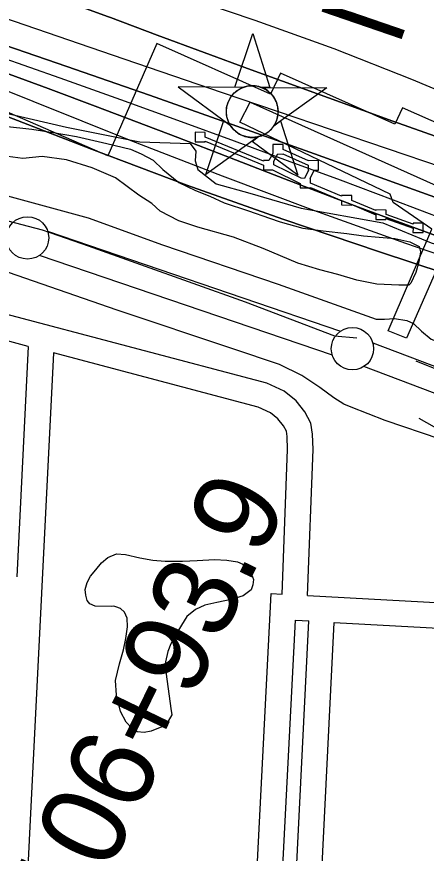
# Model space of a CAD drawing. Extents: x 3677843 to 3715951, y 511991 to 537744.
# Drawn here: x 3690620 to 3691103, y 530336 to 531323 of the extents above; entities that cross this region are included whole.
import ezdxf

# ---------------------------------------------------------------- set-up
doc = ezdxf.new("R2010")
doc.units = 0
for name, color, linetype in [('V-CHAN-DOCK', 7, 'Continuous'), ('V-CHAN-NAID', 7, 'Continuous'), ('V-FLOD-BASE', 7, 'Continuous'), ('V-LEVE-TOET', 7, 'Continuous'), ('V-RIVR-EDGE', 7, 'Continuous'), ('V-ROAD-CNTR', 7, 'Continuous'), ('V-RRAP-RVMT', 7, 'Continuous'), ('V-SITE-VEGE', 7, 'Continuous'), ('V-SURV-IDEN', 7, 'Continuous'), ('V-SURV-LINE', 7, 'Continuous'), ('V-TOPO-DPTH', 7, 'Continuous'), ('V-TOPO-MAJR', 7, 'Continuous'), ('V-TOPO-MINR', 7, 'Continuous'), ('V-TOPO-WATR', 7, 'Continuous')]:
    doc.layers.add(name, color=color, linetype=linetype)

msp = doc.modelspace()

# ---------------------------------------------------------------- linework, layer by layer
at = {"layer": 'V-CHAN-DOCK'}
for points in [[(3691099.38, 531079.85), (3691064.19, 531104.24), (3691060.63, 531113.92), (3690883.15, 531199), (3690895.33, 531222.51), (3691129.47, 531117.61)], [(3691099.38, 531079.85), (3691087.51, 531079.97), (3691087.5, 531078.83), (3691055.59, 531090.13), (3691055.64, 531095.38), (3691043.65, 531095.5), (3691043.64, 531094.81), (3691015.18, 531106.74), (3691015.23, 531112.33), (3691003.23, 531112.45), (3691003.23, 531111.74), (3690966.41, 531127.11), (3690966.46, 531132.66), (3690966.28, 531132.67), (3690970.76, 531142.51), (3690975.86, 531142.46), (3690975.97, 531153.57), (3690963.97, 531153.69), (3690963.97, 531153.27), (3690934.1, 531166.8), (3690934.15, 531172.59), (3690922.15, 531172.7), (3690922.05, 531162.19), (3690917.19, 531153.8), (3690911.24, 531153.86), (3690911.23, 531153.15), (3690842.37, 531181.41), (3690842.42, 531186.95), (3690830.42, 531187.07), (3690830.31, 531175.95), (3690842.31, 531175.83), (3690842.32, 531176.45), (3690911.18, 531148.12), (3690911.13, 531142.75), (3690921.69, 531142.65), (3690954.4, 531126.69), (3690954.35, 531121.67), (3690966.35, 531121.55), (3690966.36, 531122.1), (3691003.18, 531106.77), (3691003.12, 531101.33), (3691015.12, 531101.22), (3691015.13, 531101.77), (3691043.59, 531089.83), (3691043.53, 531084.39), (3691055.54, 531084.27), (3691055.55, 531085.28), (3691087.45, 531073.99), (3691087.4, 531068.86), (3691099.4, 531068.74), (3691099.51, 531079.77)], [(3690955.63, 531132.77), (3690923.19, 531148.59), (3690923.23, 531153.02), (3690928.16, 531161.53), (3690934.04, 531161.47), (3690934.05, 531161.82), (3690963.92, 531148.16), (3690963.86, 531142.58), (3690964.1, 531142.57), (3690959.63, 531132.73), (3690955.63, 531132.77)], [(3691131.89, 531063.32), (3691079.65, 530944.11), (3691058.05, 530952.92), (3691109.6, 531072.77), (3691099.51, 531079.77)]]:
    msp.add_lwpolyline(points, dxfattribs=at)
at = {"layer": 'V-CHAN-NAID'}
for points in [[(3690886.93, 531240.08), (3690877.35, 531240.15), (3690898.47, 531303.63), (3690918.7, 531239.86), (3690909.11, 531239.92), (3690907.53, 531240.5), (3690905.44, 531241.12), (3690903.4, 531241.57), (3690901.36, 531241.88), (3690900.19, 531241.99), (3690898.66, 531242.08), (3690896.94, 531242.07), (3690895.57, 531242), (3690893.66, 531241.8), (3690892.3, 531241.58), (3690890.51, 531241.2), (3690888.98, 531240.78), (3690887.95, 531240.45)], [(3690886.93, 531240.08), (3690810.44, 531240.62), (3690872.01, 531195.22), (3690870.89, 531197.13), (3690870.08, 531198.76), (3690869.26, 531200.73), (3690868.56, 531202.78), (3690868.2, 531204.11), (3690867.84, 531205.73), (3690867.59, 531207.18), (3690867.41, 531208.78), (3690867.3, 531210.51), (3690867.28, 531212.09), (3690867.39, 531214.17), (3690867.57, 531215.78), (3690867.97, 531217.99), (3690868.45, 531219.91), (3690869.05, 531221.8), (3690869.71, 531223.48), (3690870.43, 531225.06), (3690871.25, 531226.6), (3690872.31, 531228.34), (3690873.34, 531229.81), (3690874.34, 531231.07), (3690875.34, 531232.22), (3690876.65, 531233.56), (3690877.7, 531234.52), (3690879.42, 531235.92), (3690880.63, 531236.79), (3690882.32, 531237.86), (3690884.05, 531238.81), (3690885.49, 531239.49)], [(3690909.11, 531239.92), (3690985.6, 531239.38), (3690923.4, 531194.86), (3690924.31, 531196.35), (3690925.29, 531198.2), (3690926, 531199.78), (3690926.74, 531201.73), (3690927.29, 531203.52), (3690927.68, 531205.16), (3690928.04, 531207.17), (3690928.23, 531208.74), (3690928.35, 531210.95), (3690928.33, 531213.01), (3690928.14, 531215.23), (3690927.87, 531216.99), (3690927.38, 531219.22), (3690926.74, 531221.36), (3690925.99, 531223.34), (3690925.34, 531224.79), (3690924.33, 531226.7), (3690923.27, 531228.42), (3690922.06, 531230.12), (3690920.8, 531231.66), (3690919.53, 531233.03), (3690917.89, 531234.56), (3690916.15, 531235.97), (3690914.47, 531237.15), (3690912.58, 531238.28), (3690911.11, 531239.04)], [(3690905.37, 531181.95), (3690843.16, 531137.43), (3690864.29, 531200.91), (3690872.01, 531195.22), (3690872.64, 531194.26), (3690874.02, 531192.4), (3690875.24, 531190.98), (3690876.7, 531189.48), (3690878.09, 531188.23), (3690879.55, 531187.07), (3690880.95, 531186.09), (3690882.63, 531185.05), (3690884.34, 531184.14), (3690886.13, 531183.33), (3690887.58, 531182.77), (3690889.21, 531182.24), (3690891.43, 531181.68), (3690892.96, 531181.39), (3690894.99, 531181.14), (3690896.53, 531181.03), (3690898.39, 531181.01), (3690900.08, 531181.09), (3690901.79, 531181.27), (3690903.69, 531181.58)], [(3690923.4, 531194.86), (3690931.19, 531200.44), (3690951.42, 531136.66), (3690897.57, 531176.37), (3690905.37, 531181.95), (3690907.03, 531182.43), (3690908.65, 531182.99), (3690910.8, 531183.9), (3690912.54, 531184.79), (3690914.4, 531185.9), (3690916.14, 531187.11), (3690917.7, 531188.36), (3690918.98, 531189.53), (3690920.37, 531190.95), (3690921.57, 531192.35), (3690922.69, 531193.82)]]:
    msp.add_lwpolyline(points, close=True, dxfattribs=at)
msp.add_circle((3690897.82, 531211.55), 30.54, dxfattribs=at)
at = {"layer": 'V-FLOD-BASE'}
for points in [[(3689436.43, 531366.71), (3689671.48, 531313.52), (3689902.37, 531258.9), (3690049.79, 531225.66), (3690126.31, 531206.99), (3690389.96, 531137.43), (3690552.02, 531097.4), (3690650.1, 531072), (3690704.41, 531053.11), (3690889.63, 530986.94), (3690994.8, 530947.04), (3691021.19, 530944.52)], [(3691090.84, 530917.45), (3691191.85, 530876.82), (3691280.99, 530843.01)]]:
    msp.add_lwpolyline(points, dxfattribs=at)
at = {"layer": 'V-LEVE-TOET'}
for points in [[(3690595.73, 531115.58), (3690704.26, 531086.12), (3690792, 531054.38), (3690928.45, 531007.84), (3691044.04, 530966.66), (3691053.75, 530966.76), (3691065.54, 530967.57), (3691080.14, 530964.93), (3691087.8, 530961.54), (3691097.6, 530952.62), (3691108.8, 530943.01), (3691116.46, 530940.32), (3691181.91, 530917.37), (3691213.35, 530903.45)], [(3691236.3, 530799.64), (3691208.49, 530809.04), (3691173.02, 530815.02), (3691153.57, 530816.91), (3691119.49, 530824.9), (3691054.75, 530847.16), (3691014.35, 530862.72), (3691005.99, 530866.11), (3690994.12, 530873.62), (3690977.35, 530885.95), (3690956.39, 530900.31), (3690929.9, 530913.23), (3690874.9, 530931.42), (3690738.45, 530977.26), (3690610.35, 531021.79)]]:
    msp.add_lwpolyline(points, dxfattribs=at)
at = {"layer": 'V-RIVR-EDGE'}
msp.add_lwpolyline([(3690573.28, 531217.56), (3690678.88, 531193.28), (3690765.28, 531175.66), (3690824.71, 531173.71), (3690831.29, 531164.69), (3690830.66, 531153.29), (3690833.64, 531143.07), (3690855.21, 531126.21), (3690894.8, 531115.31), (3690955.39, 531097.75), (3691052, 531080.1), (3691108.97, 531056.55), (3691215.15, 531024.47), (3691299.69, 530979.83), (3691395.59, 530920.76), (3691420.19, 530912.9), (3691592.36, 530863.85), (3691654.11, 530828.88), (3691711.66, 530795.72), (3691760.23, 530775.18), (3691797.98, 530746.28), (3691842.37, 530731.76), (3691895.71, 530695.01)], dxfattribs=at)
at = {"layer": 'V-ROAD-CNTR'}
for points in [[(3690963.03, 530640.59), (3690969.56, 530812.82), (3690968.93, 530830.78), (3690966.98, 530843.79), (3690959.8, 530857.35), (3690949.54, 530870.18), (3690935.5, 530881.63), (3690915.17, 530891.24), (3690599.23, 530974.59), (3689972.52, 531153.22), (3689738.28, 531212.03)], [(3690633.57, 530934.5), (3690591.29, 530945.66), (3690358.91, 531011.89)], [(3690633.57, 530934.5), (3690620.06, 530662.59)], [(3690663.22, 530926.68), (3690620.56, 530068.14), (3690608.78, 529816.69)], [(3690933.07, 530642.23), (3690939.54, 530812.86), (3690939.01, 530828.03), (3690938.08, 530834.27), (3690934.61, 530840.81), (3690928.1, 530848.95), (3690919.38, 530856.07), (3690904.85, 530862.94), (3690663.22, 530926.68)], [(3691893.58, 529773.92), (3691899.23, 529884.08), (3691925.95, 530424.74), (3691925.41, 530435.33), (3691924.73, 530436.06), (3691920.37, 530441.54), (3691905.81, 530453.73), (3691786.93, 530520.45), (3691591.13, 530629.22), (3691518.96, 530663.83), (3691214.98, 530781.45), (3691094.73, 530849.43)], [(3690877.22, 529802.62), (3690920.21, 530642.93)], [(3690920.21, 530642.93), (3690933.07, 530642.23)], [(3690963.03, 530640.59), (3691567.68, 530607.51), (3691594.14, 530606.09), (3691618.66, 530599.62), (3691633.76, 530588.79), (3691875.02, 530457.3), (3691885.79, 530449.54), (3691893.63, 530441.08), (3691898.96, 530430.9), (3691901.64, 530419.88), (3691902.31, 530409.19), (3691904.51, 530393.33), (3691906.14, 530371.89), (3691899.72, 530197.05), (3691875.99, 529774.84)], [(3690907.18, 529800.9), (3690948.63, 530611.33)], [(3690924.42, 529799.91), (3690964.36, 530610.47)], [(3690948.63, 530611.33), (3690964.36, 530610.47)], [(3690954.38, 529798.19), (3690994.32, 530608.83)], [(3690994.32, 530608.84), (3691566.05, 530577.56), (3691589.45, 530576.3), (3691605.67, 530572.02), (3691617.79, 530563.33), (3691859.01, 530431.85), (3691865.82, 530426.95), (3691868.9, 530423.63), (3691870.68, 530420.23), (3691871.87, 530415.35), (3691872.44, 530406.18), (3691874.67, 530390.12), (3691876.1, 530371.3), (3691869.75, 530198.45), (3691846.03, 529776.38)]]:
    msp.add_lwpolyline(points, dxfattribs=at)
at = {"layer": 'V-RRAP-RVMT'}
msp.add_lwpolyline([(3691209, 531162.29), (3691206.55, 531157.93), (3691075.11, 531216.02), (3691066.1, 531196.84), (3690931.08, 531256.79), (3690919.33, 531232.08), (3690785.39, 531291.95), (3690727.61, 531159.25), (3690593.34, 531217.69)], dxfattribs=at)
at = {"layer": 'V-SITE-VEGE'}
msp.add_lwpolyline([(3690605.7, 531194.51), (3690637.93, 531190.63), (3690663.15, 531186.68), (3690690.49, 531182.05), (3690726.25, 531174.01), (3690754.31, 531167.29), (3690766.96, 531161.81), (3690781.03, 531154.26), (3690792.33, 531143.17), (3690811.37, 531127.97), (3690831.06, 531118.36), (3690847.92, 531111.53), (3690864.79, 531104), (3690893.57, 531094.49), (3690918.15, 531085.64), (3690930.78, 531081.56), (3690957.44, 531074.13), (3690981.27, 531070.87), (3691009.29, 531067.65), (3691028.9, 531065.04), (3691066.02, 531061.91), (3691083.55, 531057.88), (3691094.8, 531052.39), (3691096.26, 531046.11), (3691094.28, 531034.2), (3691090.91, 531021.57), (3691084.74, 531008.91), (3691082.66, 531006.79), (3691070.76, 531006.68), (3691044.86, 531007.82), (3691021.03, 531012.48), (3690998.57, 531019.26), (3690977.52, 531024.65), (3690951.55, 531032.79), (3690910.8, 531049.88), (3690875.68, 531063.53), (3690833.59, 531075.01), (3690811.12, 531082.48), (3690789.32, 531094.16), (3690779.43, 531103.16), (3690763.94, 531112.8), (3690736.45, 531133.53), (3690709.04, 531145.15), (3690678.86, 531154.65), (3690650.14, 531158.56), (3690627.07, 531156.23), (3690591.34, 531160.78)], dxfattribs=at)
msp.add_lwpolyline([(3690732.13, 530627.67), (3690712.74, 530627.87), (3690706.12, 530630.91), (3690702.98, 530634.75), (3690701.37, 530640.94), (3690700.91, 530647.53), (3690703.16, 530656.08), (3690706.96, 530663.49), (3690713.48, 530670.92), (3690719.99, 530679.13), (3690727.68, 530685.41), (3690737.72, 530689.78), (3690748.2, 530689.1), (3690765.31, 530685.01), (3690780.46, 530682.05), (3690795.2, 530681.04), (3690815.37, 530681.23), (3690832.81, 530681.79), (3690853.35, 530683.16), (3690867.71, 530682.14), (3690880.53, 530680.32), (3690886.76, 530677.67), (3690891.84, 530673.84), (3690896.96, 530665.75), (3690899.35, 530659.57), (3690898.63, 530652.97), (3690896.36, 530647.13), (3690887.13, 530640.06), (3690872.82, 530635.65), (3690856.18, 530632.39), (3690841.86, 530629.14), (3690831.05, 530623.99), (3690820.67, 530615.75), (3690814.56, 530605.61), (3690808.07, 530595.07), (3690801.98, 530583.38), (3690798.19, 530574.42), (3690795.6, 530562.38), (3690796.13, 530547.64), (3690801.96, 530507.37), (3690802.81, 530499.62), (3690798.62, 530492.21), (3690791.31, 530485.55), (3690778.57, 530480.38), (3690770.44, 530478.75), (3690761.9, 530479.83), (3690755.65, 530484.03), (3690748.99, 530490.95), (3690742.27, 530503.68), (3690737.82, 530523.02), (3690736.49, 530540.07), (3690741.33, 530559.9), (3690745.82, 530576.62), (3690748.79, 530589.83), (3690750.6, 530603.43), (3690750.49, 530613.89), (3690747.32, 530620.84), (3690742.63, 530625.06), (3690736.79, 530627.33), (3690734.45, 530628.08)], close=True, dxfattribs=at)
at = {"layer": 'V-SURV-LINE'}
for points in [[(3690656.49, 531070.25), (3691001.94, 530952.4)], [(3690992.27, 530924.01), (3690646.81, 531041.85)], [(3691040.01, 530938.71), (3691634.17, 530713.67)], [(3691623.54, 530685.62), (3691029.38, 530910.65)]]:
    msp.add_lwpolyline(points, dxfattribs=at)
for centre in [(3690632.74, 531062.5), (3691016.01, 530931.75)]:
    msp.add_circle(centre, 25, dxfattribs=at)
at = {"layer": 'V-TOPO-DPTH'}
for points in [[(3690436.85, 531380.25), (3690732.7, 531278.55), (3690862.38, 531234.11), (3690992.11, 531189.83), (3691121.94, 531145.81), (3691251.81, 531101.95), (3691443.57, 531037.39), (3691477.62, 531025.96), (3691511.68, 531014.56), (3691545.76, 531003.2), (3691579.85, 530991.88), (3691612.62, 530981.03), (3691662.99, 530964), (3691713.22, 530946.57), (3691763.23, 530928.53), (3691813.1, 530910.08), (3691813.26, 530910.02), (3691862.95, 530890.88), (3691912.44, 530871.24)], [(3690436.85, 531380.25), (3690732.7, 531278.55), (3690862.38, 531234.11), (3690992.11, 531189.83), (3691121.94, 531145.81), (3691251.81, 531101.95), (3691443.57, 531037.39), (3691477.62, 531025.96), (3691511.68, 531014.56), (3691545.76, 531003.2), (3691579.85, 530991.88), (3691612.62, 530981.03), (3691662.99, 530964), (3691713.22, 530946.57), (3691763.23, 530928.53), (3691813.1, 530910.08), (3691813.26, 530910.02), (3691862.95, 530890.88), (3691912.44, 530871.24)], [(3691880.81, 530937.22), (3691555.37, 531037.39), (3691537.68, 531042.87), (3691520.01, 531048.38), (3691502.36, 531053.94), (3691484.72, 531059.54), (3691367.22, 531097.06), (3691290.98, 531121.87), (3691214.94, 531147.26), (3691139.19, 531173.51), (3691063.63, 531200.34), (3690952.1, 531240.65), (3690896.62, 531260.84), (3690841.2, 531281.18), (3690785.86, 531301.75), (3690730.58, 531322.47), (3690728.3, 531323.34), (3690674.09, 531343.42), (3690619.72, 531363.06)], [(3691880.81, 530937.22), (3691555.37, 531037.39), (3691537.68, 531042.87), (3691520.01, 531048.38), (3691502.36, 531053.94), (3691484.72, 531059.54), (3691367.22, 531097.06), (3691290.98, 531121.87), (3691214.94, 531147.26), (3691139.19, 531173.51), (3691063.63, 531200.34), (3690952.1, 531240.65), (3690896.62, 531260.84), (3690841.2, 531281.18), (3690785.86, 531301.75), (3690730.58, 531322.47), (3690728.3, 531323.34), (3690674.09, 531343.42), (3690619.72, 531363.06)], [(3690581.51, 531298.16), (3690679.16, 531264.6), (3690776.71, 531230.71), (3690874.07, 531196.32), (3690971.33, 531161.61), (3691204.92, 531077.55), (3691236.15, 531066.27), (3691267.37, 531054.95), (3691298.56, 531043.57), (3691329.73, 531032.15), (3691337.91, 531029.14), (3691365.01, 531019.25), (3691392.13, 531009.43), (3691419.3, 530999.73), (3691446.5, 530990.12), (3691473.69, 530980.47), (3691500.83, 530970.69), (3691527.91, 530960.73), (3691554.94, 530950.65), (3691834.89, 530845.09), (3691893.43, 530822.21)], [(3691893.43, 530822.21), (3691834.89, 530845.09), (3691554.94, 530950.65), (3691527.91, 530960.73), (3691500.83, 530970.69), (3691473.69, 530980.47), (3691446.5, 530990.12), (3691419.3, 530999.73), (3691392.13, 531009.43), (3691365.01, 531019.25), (3691337.91, 531029.14), (3691329.73, 531032.15), (3691298.56, 531043.57), (3691267.37, 531054.95), (3691236.15, 531066.27), (3691204.92, 531077.55), (3690971.33, 531161.61), (3690874.07, 531196.32), (3690776.71, 531230.71), (3690679.16, 531264.6), (3690581.51, 531298.16)], [(3691896.78, 530772.88), (3691861.65, 530789.26), (3691826.48, 530805.54), (3691791.1, 530821.3), (3691755.48, 530836.5), (3691719.5, 530850.82), (3691683.29, 530864.58), (3691535.08, 530918.83), (3691513.5, 530926.64), (3691491.89, 530934.35), (3691470.23, 530941.91), (3691448.53, 530949.37), (3691286.94, 531004.3), (3691198.65, 531034.95), (3691110.63, 531066.35), (3691023.01, 531098.87), (3690935.67, 531132.13), (3690858.92, 531161.93), (3690810.12, 531180.76), (3690761.28, 531199.47), (3690712.37, 531217.99), (3690663.41, 531236.39), (3690657.01, 531238.78), (3690611.13, 531255.66)], [(3690611.13, 531255.66), (3690657.01, 531238.78), (3690663.41, 531236.39), (3690712.37, 531217.99), (3690761.28, 531199.47), (3690810.12, 531180.76), (3690858.92, 531161.93), (3690935.67, 531132.13), (3691023.01, 531098.87), (3691110.63, 531066.35), (3691198.65, 531034.95), (3691286.94, 531004.3), (3691448.53, 530949.37), (3691470.23, 530941.91), (3691491.89, 530934.35), (3691513.5, 530926.64), (3691535.08, 530918.83), (3691683.29, 530864.58), (3691719.5, 530850.82), (3691755.48, 530836.5), (3691791.1, 530821.3), (3691826.48, 530805.54), (3691861.65, 530789.26), (3691896.78, 530772.88)], [(3691472.11, 530906.11), (3691047.76, 531046.06), (3690933.97, 531084.76), (3690820.69, 531124.85), (3690708.17, 531167.02), (3690596.15, 531210.58)]]:
    msp.add_lwpolyline(points, dxfattribs=at)
at = {"layer": 'V-TOPO-MAJR'}
msp.add_lwpolyline([(3690478.14, 531457.13), (3690807.56, 531351.09), (3690901.06, 531319.45), (3690993.88, 531286), (3691085.67, 531249.81), (3691176.77, 531211.81), (3691318.11, 531150.38), (3691338.08, 531141.85), (3691358.12, 531133.49), (3691378.26, 531125.39), (3691398.48, 531117.45), (3691418.81, 531109.85), (3691439.25, 531102.51), (3691459.82, 531095.59), (3691480.49, 531088.94), (3691517.06, 531077.58), (3691521.78, 531076.15), (3691526.51, 531074.76), (3691531.27, 531073.45), (3691536.03, 531072.18), (3691759.28, 531014.36), (3691875.81, 530984.72)], dxfattribs=at)
at = {"layer": 'V-TOPO-MINR'}
for points in [[(3690436.85, 531380.25), (3690732.7, 531278.55), (3690862.38, 531234.11), (3690992.11, 531189.83), (3691121.94, 531145.81), (3691251.81, 531101.95), (3691443.57, 531037.39), (3691477.62, 531025.96), (3691511.68, 531014.56), (3691545.76, 531003.2), (3691579.85, 530991.88), (3691612.62, 530981.03), (3691662.99, 530964), (3691713.22, 530946.57), (3691763.23, 530928.53), (3691813.1, 530910.08), (3691813.26, 530910.02), (3691862.95, 530890.88), (3691912.44, 530871.24)], [(3690619.72, 531363.06), (3690674.09, 531343.42), (3690728.3, 531323.34), (3690730.58, 531322.47), (3690785.86, 531301.75), (3690841.2, 531281.18), (3690896.62, 531260.84), (3690952.1, 531240.65), (3691063.63, 531200.34), (3691139.19, 531173.51), (3691214.94, 531147.26), (3691290.98, 531121.87), (3691367.22, 531097.06), (3691484.72, 531059.54), (3691502.36, 531053.94), (3691520.01, 531048.38), (3691537.68, 531042.87), (3691555.37, 531037.39), (3691880.81, 530937.22)], [(3690581.51, 531298.16), (3690679.16, 531264.6), (3690776.71, 531230.71), (3690874.07, 531196.32), (3690971.33, 531161.61), (3691204.92, 531077.55), (3691236.15, 531066.27), (3691267.37, 531054.95), (3691298.56, 531043.57), (3691329.73, 531032.15), (3691337.91, 531029.14), (3691365.01, 531019.25), (3691392.13, 531009.43), (3691419.3, 530999.73), (3691446.5, 530990.12), (3691473.69, 530980.47), (3691500.83, 530970.69), (3691527.91, 530960.73), (3691554.94, 530950.65), (3691834.89, 530845.09), (3691893.43, 530822.21)], [(3690599.06, 531276.42), (3690670.89, 531251.38), (3690742.53, 531225.8), (3690814.04, 531199.87), (3690876.3, 531177.04), (3690938.87, 531153.98), (3691001.39, 531130.81), (3691063.84, 531107.46), (3691126.25, 531083.98), (3691129.63, 531082.71), (3691190.41, 531060.05), (3691251.32, 531037.74), (3691312.43, 531015.95), (3691373.66, 530994.52), (3691435.8, 530973.08), (3691466.02, 530962.53), (3691496.19, 530951.85), (3691526.28, 530940.95), (3691556.33, 530929.92), (3691756.5, 530855.63), (3691805.17, 530836.92), (3691853.53, 530817.47), (3691901.43, 530796.91)], [(3690611.13, 531255.66), (3690657.01, 531238.78), (3690663.41, 531236.39), (3690712.37, 531217.99), (3690761.28, 531199.47), (3690810.12, 531180.76), (3690858.92, 531161.93), (3690935.67, 531132.13), (3691023.01, 531098.87), (3691110.63, 531066.35), (3691198.65, 531034.95), (3691286.94, 531004.3), (3691448.53, 530949.37), (3691470.23, 530941.91), (3691491.89, 530934.35), (3691513.5, 530926.64), (3691535.08, 530918.83), (3691683.29, 530864.58), (3691719.5, 530850.82), (3691755.48, 530836.5), (3691791.1, 530821.3), (3691826.48, 530805.54), (3691861.65, 530789.26), (3691896.78, 530772.88)], [(3690580.93, 531246.86), (3690754.78, 531177.51), (3690862.17, 531135.71), (3690970, 531095.12), (3691078.5, 531056.35), (3691187.44, 531018.78), (3691460.59, 530927.15), (3691474.22, 530922.52), (3691487.83, 530917.83), (3691501.4, 530913.05), (3691514.96, 530908.2), (3691610.97, 530873.49), (3691634.28, 530864.72), (3691657.43, 530855.57), (3691680.34, 530845.84), (3691703.1, 530835.72), (3691725.7, 530825.24), (3691748.26, 530814.67), (3691770.76, 530803.98), (3691793.22, 530793.19), (3691868.93, 530756.57), (3691929.22, 530727.43)]]:
    msp.add_lwpolyline(points, dxfattribs=at)
at = {"layer": 'V-TOPO-WATR'}
msp.add_lwpolyline([(3690596.15, 531210.58), (3690708.17, 531167.02), (3690820.69, 531124.85), (3690933.97, 531084.76), (3691047.76, 531046.06), (3691472.11, 530906.11)], dxfattribs=at)

# ---------------------------------------------------------------- texts
at = {"layer": 'V-CHAN-NAID'}
msp.add_text('NAVY SUPPORT ACTIVITY', height=100, rotation=71.04217, dxfattribs=at).set_placement((3691070.5, 531286.7))
at = {"layer": 'V-SURV-IDEN'}
for s, rotation, p in [('106+93.9', 64.18846, (3690695.9, 530245.76)), ('113+69.3', 39.55626, (3691070.75, 530132.92))]:
    msp.add_text(s, height=100, rotation=rotation, dxfattribs=at).set_placement(p)

doc.saveas('drawing.dxf')
